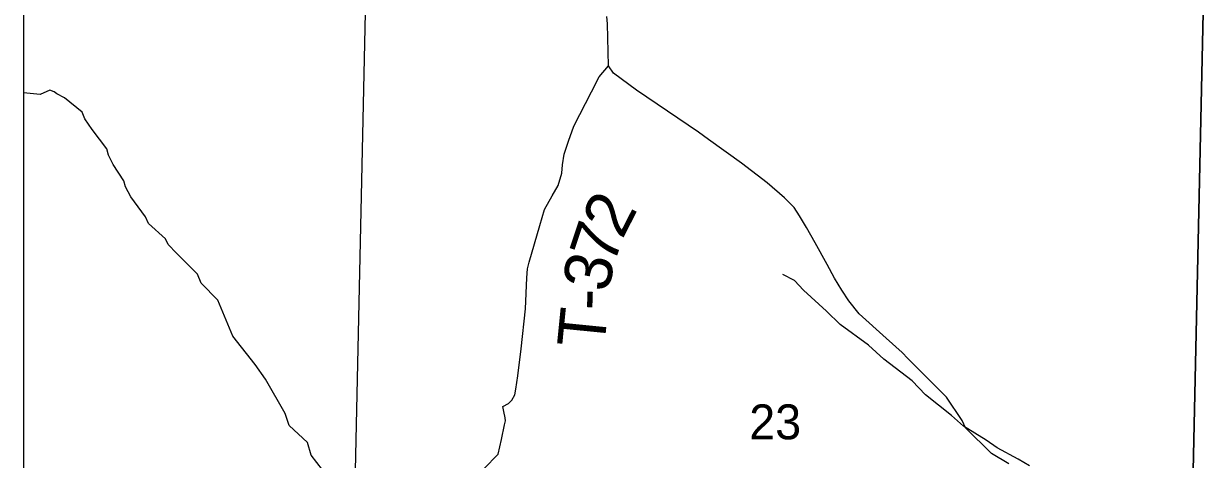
# Model space of a CAD drawing. Extents: x 0 to 34, y 0 to 22.
# Drawn here: x 2.1 to 3.515, y 17.566 to 18.088 of the extents above; entities that cross this region are included whole.
import ezdxf

# ---------------------------------------------------------------- set-up
doc = ezdxf.new("R2010")
doc.units = 0
for name, color, linetype in [('Default', 7, 'Continuous'), ('GM_X_Minor_River', 7, 'Continuous'), ('GM_X_Section', 7, 'Continuous'), ('GM_X_Section_Text', 7, 'Continuous'), ('GM_X_Township_Road', 7, 'Continuous'), ('GM_X_Township_Road_Text', 7, 'Continuous'), ('SH_Cut_Line', 7, 'Continuous'), ('SH_Data', 7, 'Continuous')]:
    doc.layers.add(name, color=color, linetype=linetype)

msp = doc.modelspace()

# ---------------------------------------------------------------- linework, layer by layer
at = {"layer": 'Default'}
for p, q in [((2.1, 19.1502), (2.1, 14.1)), ((2.1, 18.1363), (2.1, 17.1299)), ((2.4891, 17.1265), (2.5107, 18.1291))]:
    msp.add_line(p, q, dxfattribs=at)
at = {"layer": 'GM_X_Minor_River'}
for p, q in [((2.1197, 18.0034), (2.1, 18.0053)), ((2.1313, 18.0086), (2.1197, 18.0034)), ((2.1366, 18.0064), (2.1313, 18.0086)), ((2.1397, 18.0042), (2.1366, 18.0064)), ((2.1489, 17.9994), (2.1397, 18.0042)), ((2.1703, 17.9822), (2.1489, 17.9994)), ((2.1735, 17.9743), (2.1703, 17.9822)), ((2.1824, 17.9615), (2.1735, 17.9743)), ((2.1998, 17.9382), (2.1824, 17.9615)), ((2.2018, 17.9306), (2.1998, 17.9382)), ((2.2073, 17.9197), (2.2018, 17.9306)), ((2.2201, 17.9001), (2.2073, 17.9197)), ((2.2222, 17.8929), (2.2201, 17.9001)), ((2.2288, 17.8808), (2.2222, 17.8929)), ((2.2462, 17.8568), (2.2288, 17.8808)), ((2.2497, 17.8489), (2.2462, 17.8568)), ((2.2701, 17.8305), (2.2497, 17.8489)), ((2.2736, 17.8238), (2.2701, 17.8305)), ((2.2836, 17.8133), (2.2736, 17.8238)), ((2.3086, 17.7882), (2.2836, 17.8133)), ((2.313, 17.7772), (2.3086, 17.7882)), ((2.333, 17.757), (2.313, 17.7772)), ((3.025, 17.7806), (3.0109, 17.7876)), ((3.0358, 17.7689), (3.025, 17.7806)), ((3.0631, 17.7439), (3.0358, 17.7689)), ((2.3511, 17.7139), (2.333, 17.757)), ((3.0796, 17.7278), (3.0631, 17.7439)), ((3.1137, 17.7029), (3.0796, 17.7278)), ((2.3778, 17.6797), (2.3511, 17.7139)), ((3.1318, 17.6864), (3.1137, 17.7029)), ((2.3902, 17.6621), (2.3778, 17.6797)), ((3.1658, 17.6604), (3.1318, 17.6864)), ((2.4136, 17.621), (2.3902, 17.6621)), ((3.182, 17.6435), (3.1658, 17.6604)), ((3.2131, 17.6189), (3.182, 17.6435)), ((2.4187, 17.6066), (2.4136, 17.621)), ((3.2276, 17.6058), (3.2131, 17.6189)), ((2.4406, 17.5864), (2.4187, 17.6066)), ((3.2548, 17.5892), (3.2276, 17.6058)), ((2.445, 17.5713), (2.4406, 17.5864)), ((3.2678, 17.5802), (3.2548, 17.5892)), ((3.293, 17.5666), (3.2678, 17.5802)), ((2.4586, 17.5536), (2.445, 17.5713)), ((3.3067, 17.5584), (3.293, 17.5666))]:
    msp.add_line(p, q, dxfattribs=at)
at = {"layer": 'GM_X_Section'}
for p, q in [((2.4891, 17.1265), (2.5107, 18.1291)), ((3.5154, 18.1224), (3.4934, 17.1171)), ((3.4934, 17.1171), (3.5154, 18.1224))]:
    msp.add_line(p, q, dxfattribs=at)
at = {"layer": 'GM_X_Township_Road'}
for p, q in [((2.8006, 18.0881), (2.7996, 18.0968)), ((2.8018, 18.0376), (2.8006, 18.0881)), ((2.7903, 18.0244), (2.8018, 18.0376)), ((2.8076, 18.0291), (2.8018, 18.0376)), ((2.7811, 18.0065), (2.7903, 18.0244)), ((2.8354, 18.0086), (2.8076, 18.0291)), ((2.7601, 17.9653), (2.7811, 18.0065)), ((2.9096, 17.9581), (2.8354, 18.0086)), ((2.7536, 17.9474), (2.7601, 17.9653)), ((2.7483, 17.9319), (2.7536, 17.9474)), ((2.9217, 17.9495), (2.9096, 17.9581)), ((2.9613, 17.9213), (2.9217, 17.9495)), ((2.7458, 17.9091), (2.7463, 17.9193)), ((2.7463, 17.9193), (2.7483, 17.9319)), ((2.9922, 17.8974), (2.9613, 17.9213)), ((2.7414, 17.8944), (2.7458, 17.9091)), ((2.734, 17.8818), (2.7414, 17.8944)), ((3.0129, 17.8797), (2.9922, 17.8974)), ((2.7247, 17.8657), (2.734, 17.8818)), ((3.0245, 17.8681), (3.0129, 17.8797)), ((2.7194, 17.8465), (2.7247, 17.8657)), ((3.0307, 17.8581), (3.0245, 17.8681)), ((3.0394, 17.8442), (3.0307, 17.8581)), ((2.7066, 17.8024), (2.7194, 17.8465)), ((3.0498, 17.8258), (3.0394, 17.8442)), ((3.064, 17.7998), (3.0498, 17.8258)), ((2.7036, 17.7837), (2.7044, 17.7945)), ((2.7044, 17.7945), (2.7066, 17.8024)), ((3.0728, 17.7832), (3.064, 17.7998)), ((2.7023, 17.7465), (2.7036, 17.7837)), ((3.0817, 17.7688), (3.0728, 17.7832)), ((3.0901, 17.756), (3.0817, 17.7688)), ((3.1023, 17.7405), (3.0901, 17.756)), ((2.6968, 17.6988), (2.7023, 17.7465)), ((3.1347, 17.7116), (3.1023, 17.7405)), ((3.1539, 17.6943), (3.1347, 17.7116)), ((2.6931, 17.6662), (2.6968, 17.6988)), ((3.1607, 17.6869), (3.1539, 17.6943)), ((3.207, 17.6406), (3.1607, 17.6869)), ((2.6904, 17.6503), (2.6931, 17.6662)), ((2.6892, 17.6434), (2.6904, 17.6503)), ((2.6817, 17.6331), (2.6859, 17.6373)), ((2.6859, 17.6373), (2.6892, 17.6434)), ((3.2258, 17.6127), (3.207, 17.6406)), ((2.6751, 17.6296), (2.6817, 17.6331)), ((2.6761, 17.6236), (2.6751, 17.6296)), ((2.6777, 17.6161), (2.6761, 17.6236)), ((2.6735, 17.5898), (2.677, 17.6075)), ((2.677, 17.6075), (2.678, 17.6123)), ((2.678, 17.6123), (2.6777, 17.6161)), ((3.23, 17.6041), (3.2258, 17.6127)), ((3.2613, 17.5733), (3.23, 17.6041)), ((2.6693, 17.5724), (2.6735, 17.5898)), ((2.6521, 17.5547), (2.6693, 17.5724)), ((3.2818, 17.5607), (3.2613, 17.5733))]:
    msp.add_line(p, q, dxfattribs=at)
at = {"layer": 'SH_Cut_Line'}
msp.add_line((2.1, 20.9), (2.1, 14.1), dxfattribs=at)
at = {"layer": 'SH_Data'}
msp.add_line((2.1, 20.9), (2.1, 14.1), dxfattribs=at)

# ---------------------------------------------------------------- texts
at = {"layer": 'GM_X_Section_Text'}
msp.add_text('23', height=0.04186, rotation=0, dxfattribs=at).set_placement((2.9705, 17.5902))
at = {"layer": 'GM_X_Township_Road_Text'}
for s, rotation, p in [('2', 62.8624, (2.818, 17.8288)), ('7', 71.4976, (2.8078, 17.7977)), ('3', 78.6115, (2.8014, 17.7652)), ('-', 88.1323, (2.8009, 17.7444)), ('T', 84.3295, (2.7964, 17.698))]:
    msp.add_text(s, height=0.0568, rotation=rotation, dxfattribs=at).set_placement(p)

doc.saveas('drawing.dxf')
